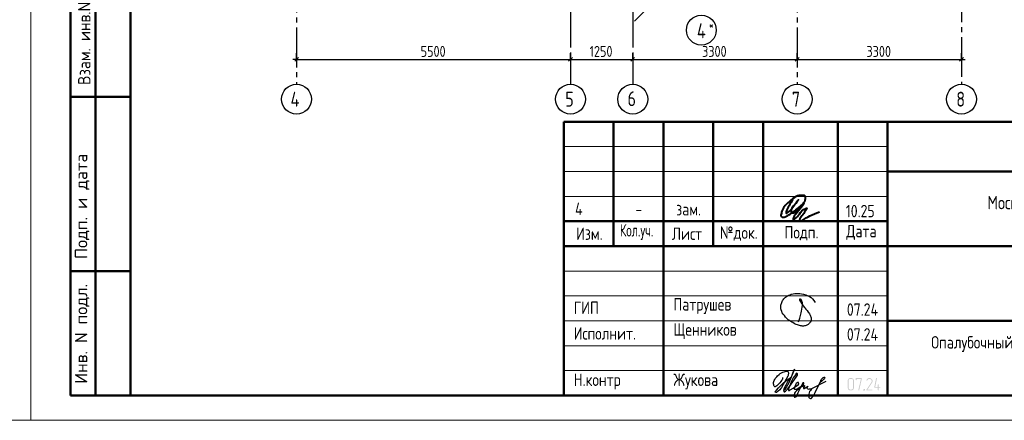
# Model space of a CAD drawing. Header units: millimetres. Extents: x 40580 to 1168286, y -220995 to 81020.
# Tile 336 of 419: x 909345 to 929112, y -128368 to -120318. Entities that reach past the tile are written whole.
import ezdxf

# ---------------------------------------------------------------- set-up
doc = ezdxf.new("R2010")
doc.units = ezdxf.units.MM
doc.linetypes.add('______5', pattern=[1100, 800, -100, 100, -100])
doc.linetypes.add('CENTER', pattern=[2, 1.25, -0.25, 0.25, -0.25])
for name, color, linetype, lineweight in [('Standard', 7, 'Continuous', 25), ('ОСИ', 7, 'CENTER', 15), ('Основная', 7, 'Continuous', 40)]:
    doc.layers.add(name, color=color, linetype=linetype, lineweight=lineweight)
doc.styles.add('GOST 2.304-81', font='txt')
doc.styles.add('ISOCPEUR', font='isocpeur.ttf')
doc.styles.get("Standard").update_dxf_attribs({"font": 'isocpeur.ttf'})

# ---------------------------------------------------------------- blocks, each defined once
blk = doc.blocks.new('яяя')
at = {"lineweight": 30}
for points in [[(345424, 110432), (345425, 110410), (345424, 110397), (345417, 110379), (345406, 110350), (345390, 110319), (345357, 110275), (345310, 110221), (345265, 110176), (345198, 110110), (345161, 110077), (345133, 110066), (345116, 110066), (345102, 110075), (345090, 110091), (345082, 110115), (345074, 110146), (345066, 110182), (345064, 110206), (345067, 110234), (345077, 110278), (345095, 110320), (345114, 110361), (345134, 110395), (345159, 110428), (345195, 110469), (345228, 110506), (345284, 110560), (345331, 110595), (345379, 110625), (345435, 110648), (345486, 110670), (345532, 110686), (345573, 110696), (345605, 110698), (345621, 110695), (345635, 110687), (345648, 110671), (345656, 110649), (345659, 110625), (345659, 110583), (345656, 110553), (345647, 110523), (345635, 110489), (345387, 110033), (345349, 109985), (345311, 109948), (345247, 109889), (345209, 109858), (345192, 109844), (345180, 109837), (345157, 109833), (345150, 109835), (345140, 109842), (345135, 109856), (345138, 109881), (345148, 109892), (345183, 109930), (345267, 110024), (345343, 110105), (345455, 110213), (345617, 110343), (345775, 110456), (345811, 110526), (345838, 110607), (345890, 110740), (345902, 110771), (345698, 110295), (345672, 110226), (345626, 110132), (345572, 110032), (345518, 109953), (345481, 109918), (345497, 110001), (345567, 110147), (345655, 110301), (345760, 110442)], [(345481, 109918), (345476, 109896), (345475, 109874), (345485, 109861), (345506, 109866), (345539, 109891), (345632, 109983), (345968, 110450), (346022, 110527), (346029, 110560), (346027, 110579), (346026, 110590), (346010, 110605), (345993, 110609), (345975, 110601), (345962, 110584), (345954, 110562), (345857, 110421), (345783, 110292), (345741, 110183), (345701, 110079), (345665, 109985), (345660, 109952), (345666, 109929), (345669, 109915), (345682, 109910), (345702, 109914), (345735, 109941), (345846, 110007), (346065, 110160), (346075, 110193), (346070, 110217), (346066, 110236), (346052, 110241), (346030, 110241), (346007, 110228), (345978, 110203), (345960, 110164), (345892, 110010), (345895, 109986), (345904, 109966), (345925, 109964), (345969, 109968), (346045, 110000), (346218, 110114), (346261, 110154), (346280, 110184), (346282, 110210), (346278, 110225), (346263, 110229), (346241, 110222), (346220, 110198), (346162, 110049), (345989, 109904), (345932, 109849), (345906, 109805), (345891, 109739), (345890, 109690), (345899, 109652), (345924, 109647), (345956, 109655), (345980, 109674), (346058, 109838), (346158, 110046), (346261, 110098), (346314, 110120), (346292, 110079), (346269, 110036), (346261, 110008), (346267, 109998), (346293, 109998), (346363, 110039), (346445, 110095), (346421, 110068), (346414, 110040), (346407, 110011), (346416, 109990), (346466, 109972), (346509, 109977), (346574, 109984), (347172, 110293)], [(346586, 109971), (346543, 109917), (346509, 109873), (346489, 109825), (346475, 109767), (346472, 109710), (346478, 109675), (346485, 109641), (346501, 109621), (346517, 109602), (346542, 109589), (346568, 109592), (346605, 109620), (346680, 109731), (346736, 109842), (346865, 110115), (346962, 110290), (346969, 110318), (346979, 110360), (347013, 110403), (347056, 110434), (347091, 110450), (347109, 110450), (347121, 110434), (347115, 110405), (347072, 110355), (347012, 110307), (346924, 110222)]]:
    blk.add_lwpolyline(points, dxfattribs=at)
blk = doc.blocks.new('Из_буфера32210')
at = {"color": 7, "lineweight": 25}
blk.add_lwpolyline([(357, 84), (386, 160), (399, 213), (405, 239), (412, 268), (420, 299), (427, 339), (434, 380), (437, 414), (438, 442), (436, 466), (430, 489), (425, 504), (417, 519), (409, 531), (405, 535), (403, 536), (400, 539), (394, 541), (387, 543), (383, 542), (379, 539), (377, 534), (377, 528), (379, 523), (438, 428), (470, 382), (484, 365), (504, 341), (528, 310), (551, 280), (562, 264), (575, 247), (582, 235), (589, 220), (599, 198), (606, 184), (610, 167), (611, 155), (612, 143), (611, 127), (609, 116), (603, 96), (596, 82), (588, 69), (579, 56), (563, 43), (551, 34), (539, 25), (524, 16), (511, 10), (494, 5), (481, 3), (456, 0), (432, 1), (415, 3), (396, 6), (375, 11), (355, 19), (336, 24), (310, 31), (293, 39), (269, 53), (243, 69), (223, 80), (202, 93), (180, 109), (152, 128), (126, 152), (98, 182), (77, 211), (52, 241), (32, 266), (20, 293), (8, 329), (3, 348), (1, 373), (0, 393), (1, 417), (6, 440), (13, 454), (20, 476), (26, 497), (38, 517), (47, 529), (60, 548), (75, 563), (95, 581), (115, 593), (135, 606), (161, 618), (187, 628), (213, 638), (251, 647), (282, 653), (319, 655), (353, 655), (384, 652), (418, 648), (460, 641), (503, 628), (544, 611), (579, 594), (611, 573), (639, 545), (666, 515), (679, 496), (694, 471)], dxfattribs=at)

msp = doc.modelspace()

# ---------------------------------------------------------------- hatches: boundary and pattern name
at = {"layer": 'Standard', "linetype": 'Continuous', "lineweight": 25, "transparency": 33554687}
h = msp.add_hatch(color=7, dxfattribs=at)
h.paths.add_polyline_path([(926093.5, -127713.9), (926093.5, -127716.6), (926093.3, -127719.3), (926093, -127721.9), (926092.5, -127724.4), (926092.1, -127727), (926091.3, -127729.4), (926090.6, -127731.9), (926089.6, -127734.2), (926088.6, -127736.6), (926087.4, -127738.8), (926086.2, -127741.1), (926084.7, -127743.2), (926083.3, -127745.4), (926081.6, -127747.5), (926079.8, -127749.5), (926077.9, -127751.5), (926075.9, -127753.4), (926073.9, -127755.2), (926071.8, -127756.9), (926069.7, -127758.4), (926067.5, -127759.8), (926065.2, -127761.1), (926063, -127762.3), (926060.6, -127763.3), (926058.3, -127764.2), (926055.8, -127765), (926053.3, -127765.7), (926050.8, -127766.2), (926048.2, -127766.7), (926045.5, -127767), (926042.9, -127767.2), (926040.1, -127767.2), (926022.3, -127767.2), (926019.8, -127767.2), (926017.2, -127767), (926014.7, -127766.7), (926012.3, -127766.2), (926009.9, -127765.7), (926007.5, -127765), (926005.1, -127764.3), (926002.8, -127763.3), (926000.5, -127762.3), (925998.3, -127761.1), (925996, -127759.9), (925993.8, -127758.5), (925991.7, -127757), (925989.6, -127755.3), (925987.4, -127753.6), (925985.4, -127751.7), (925983.4, -127749.7), (925981.6, -127747.7), (925979.8, -127745.6), (925978.3, -127743.5), (925976.7, -127741.3), (925975.5, -127739.1), (925974.2, -127736.8), (925973.2, -127734.4), (925972.1, -127732.1), (925971.4, -127729.6), (925970.6, -127727.2), (925970.1, -127724.6), (925969.6, -127722), (925969.3, -127719.4), (925969.1, -127716.7), (925969.1, -127713.9), (925969.1, -127571.8), (925969.1, -127569.1), (925969.3, -127566.6), (925969.6, -127564), (925970, -127561.5), (925970.5, -127559), (925971.2, -127556.6), (925972, -127554.1), (925972.9, -127551.8), (925973.9, -127549.5), (925975.1, -127547.2), (925976.3, -127545), (925977.8, -127542.8), (925979.2, -127540.7), (925980.9, -127538.6), (925982.6, -127536.5), (925984.5, -127534.5), (925986.5, -127532.5), (925988.5, -127530.7), (925990.5, -127529), (925992.7, -127527.5), (925994.8, -127526), (925997.1, -127524.7), (925999.3, -127523.5), (926001.7, -127522.5), (926004.1, -127521.5), (926006.5, -127520.7), (926009, -127520), (926011.6, -127519.5), (926014.2, -127519), (926016.8, -127518.7), (926019.5, -127518.5), (926022.3, -127518.5), (926040.1, -127518.5), (926042.8, -127518.5), (926045.4, -127518.7), (926048.1, -127519), (926050.6, -127519.5), (926053.2, -127520), (926055.6, -127520.7), (926058.1, -127521.4), (926060.4, -127522.4), (926062.8, -127523.4), (926065, -127524.6), (926067.3, -127525.8), (926069.4, -127527.2), (926071.6, -127528.7), (926073.7, -127530.4), (926075.7, -127532.1), (926077.7, -127534), (926079.7, -127536), (926081.4, -127538), (926083.1, -127540.1), (926084.6, -127542.2), (926086.1, -127544.4), (926087.3, -127546.6), (926088.6, -127548.9), (926089.6, -127551.3), (926090.6, -127553.6), (926091.3, -127556.1), (926092, -127558.5), (926092.5, -127561.1), (926093, -127563.7), (926093.3, -127566.3), (926093.5, -127569), (926093.5, -127571.8)], flags=16)
h.paths.add_polyline_path([(926075.8, -127713.9), (926075.8, -127571.7), (926075.8, -127568.1), (926075.2, -127564.7), (926074.5, -127561.3), (926073.2, -127558.2), (926071.9, -127555.1), (926069.9, -127552.2), (926067.9, -127549.3), (926065.3, -127546.7), (926062.7, -127544.1), (926059.8, -127542.1), (926056.9, -127540.1), (926053.8, -127538.8), (926050.6, -127537.5), (926047.2, -127536.9), (926043.8, -127536.2), (926040.1, -127536.2), (926022.3, -127536.2), (926018.6, -127536.2), (926015.2, -127536.9), (926011.8, -127537.5), (926008.7, -127538.8), (926005.5, -127540.1), (926002.6, -127542), (925999.8, -127544), (925997.2, -127546.6), (925994.6, -127549.2), (925992.6, -127552.1), (925990.7, -127554.9), (925989.4, -127558.1), (925988.1, -127561.2), (925987.4, -127564.7), (925986.8, -127568.1), (925986.8, -127571.7), (925986.8, -127713.9), (925986.8, -127717.6), (925987.4, -127720.9), (925988.1, -127724.3), (925989.5, -127727.4), (925990.8, -127730.5), (925992.8, -127733.4), (925994.8, -127736.3), (925997.5, -127738.9), (926000.2, -127741.6), (926003.1, -127743.6), (926006, -127745.5), (926009.1, -127746.9), (926012.2, -127748.2), (926015.5, -127748.8), (926018.8, -127749.5), (926022.3, -127749.5), (926040.1, -127749.5), (926043.7, -127749.5), (926047.1, -127748.9), (926050.4, -127748.2), (926053.6, -127747), (926056.7, -127745.7), (926059.6, -127743.8), (926062.5, -127741.9), (926065.1, -127739.4), (926067.8, -127736.8), (926069.8, -127734), (926071.8, -127731.1), (926073.2, -127728), (926074.5, -127724.8), (926075.2, -127721.3), (926075.8, -127717.8)])
for points in [[(926253.3, -127529.3), (926199.9, -127760.3), (926199.6, -127761.1), (926198.8, -127762.4), (926198, -127763.6), (926196.7, -127765.4), (926191.3, -127767.2), (926189.7, -127767.2), (926188.1, -127766.7), (926186.5, -127766.1), (926184.9, -127765.1), (926184.2, -127764.5), (926183.7, -127763.8), (926183.2, -127763.1), (926182.8, -127762.3), (926182.4, -127761.5), (926182.3, -127760.6), (926182.1, -127759.7), (926182.1, -127758.7), (926182.4, -127756.4), (926233.4, -127536.2), (926146.6, -127536.2), (926146.6, -127553.8), (926146.6, -127554.8), (926146.5, -127555.8), (926146.3, -127556.8), (926146, -127557.6), (926145.7, -127558.4), (926145.2, -127559.2), (926144.8, -127559.9), (926144.1, -127560.5), (926142.9, -127561.6), (926141.3, -127562.1), (926139.7, -127562.6), (926137.8, -127562.6), (926137.3, -127562.6), (926136.6, -127562.5), (926136, -127562.4), (926135.2, -127562.1), (926134.5, -127561.9), (926133.5, -127561.5), (926132.6, -127561.1), (926131.6, -127560.5), (926130.9, -127560), (926130.4, -127559.3), (926129.9, -127558.6), (926129.6, -127557.8), (926129.2, -127556.9), (926129.1, -127555.9), (926128.9, -127554.9), (926128.9, -127553.8), (926128.9, -127527.4), (926128.9, -127526.3), (926129, -127525.3), (926129.2, -127524.3), (926129.5, -127523.5), (926129.7, -127522.7), (926130.2, -127522), (926130.6, -127521.3), (926131.1, -127520.7), (926131.7, -127520.2), (926132.4, -127519.8), (926133.1, -127519.3), (926133.9, -127519.1), (926134.7, -127518.8), (926135.7, -127518.6), (926136.7, -127518.5), (926137.8, -127518.5), (926244.6, -127518.5), (926246.7, -127518.5), (926248.3, -127519.1), (926250, -127519.6), (926251.2, -127520.7), (926252.4, -127521.8), (926253.1, -127523.3), (926253.7, -127524.8), (926253.7, -127526.6)], [(926457.2, -127767.2), (926351, -127767.2), (926349.4, -127767.2), (926347.8, -127766.5), (926346.3, -127765.8), (926344.8, -127764.4), (926343.5, -127762.8), (926342.9, -127761.2), (926342.3, -127759.5), (926342.3, -127757.6), (926342.3, -127756.4), (926342.6, -127755.3), (926342.9, -127754.2), (926343.5, -127753.4), (926441.2, -127605.8), (926444.9, -127598.9), (926447.6, -127592.7), (926448.6, -127589.5), (926449.2, -127586.2), (926449.7, -127582.9), (926449.7, -127579.5), (926449.7, -127577.3), (926449.5, -127575.1), (926449.2, -127573), (926448.8, -127570.9), (926448.3, -127568.9), (926447.6, -127566.9), (926447, -127564.9), (926446.1, -127563), (926445.1, -127561.1), (926444, -127559.3), (926442.9, -127557.5), (926441.5, -127555.7), (926440.1, -127554), (926438.5, -127552.4), (926436.9, -127550.7), (926435.1, -127549.2), (926433.5, -127547.8), (926431.8, -127546.5), (926430, -127545.2), (926428.1, -127544.1), (926426.2, -127542.9), (926424.2, -127541.9), (926422.2, -127540.9), (926420, -127540), (926417.8, -127539.2), (926415.6, -127538.5), (926413.4, -127537.9), (926411.2, -127537.4), (926409, -127537), (926406.8, -127536.8), (926404.6, -127536.6), (926402.4, -127536.6), (926399.3, -127536.6), (926396.3, -127537), (926393.3, -127537.4), (926390.4, -127538.3), (926387.6, -127539.1), (926384.8, -127540.4), (926382.1, -127541.7), (926379.4, -127543.4), (926376.8, -127545.1), (926374.4, -127547.4), (926372.1, -127549.7), (926369.9, -127552.6), (926367.8, -127555.5), (926365.9, -127559), (926364, -127562.5), (926362.4, -127566.7), (926361.8, -127568.1), (926361.1, -127569.1), (926360.3, -127570.2), (926359.3, -127570.9), (926358.4, -127571.4), (926357.1, -127571.8), (926355.9, -127572.2), (926354.4, -127572.5), (926352.5, -127572.5), (926350.9, -127571.9), (926349.2, -127571.3), (926347.9, -127570.1), (926347.2, -127569.5), (926346.7, -127568.8), (926346.1, -127568.1), (926345.8, -127567.3), (926345.5, -127566.6), (926345.3, -127565.7), (926345.1, -127564.8), (926345.1, -127563.8), (926345.6, -127560.6), (926346.6, -127557.9), (926347.6, -127555.4), (926348.7, -127552.9), (926349.9, -127550.5), (926351.1, -127548.1), (926352.4, -127546), (926353.7, -127543.8), (926355.2, -127541.7), (926356.7, -127539.7), (926358.2, -127537.9), (926359.8, -127536), (926361.5, -127534.3), (926363.3, -127532.6), (926365.1, -127531.1), (926367, -127529.6), (926368.9, -127528.2), (926372.4, -127525.8), (926376.2, -127524), (926380, -127522.2), (926384.1, -127520.9), (926388.2, -127519.7), (926392.5, -127519.1), (926396.9, -127518.5), (926401.5, -127518.5), (926404.6, -127518.5), (926407.7, -127518.8), (926410.8, -127519.1), (926413.8, -127519.6), (926416.9, -127520.1), (926419.8, -127521), (926422.7, -127521.8), (926425.6, -127522.8), (926428.4, -127523.9), (926431.2, -127525.3), (926433.9, -127526.7), (926436.6, -127528.3), (926439.3, -127529.9), (926441.9, -127531.8), (926444.5, -127533.7), (926447, -127535.9), (926449.6, -127538.2), (926451.9, -127540.6), (926454.2, -127543), (926456.2, -127545.5), (926458.1, -127548), (926459.8, -127550.6), (926461.4, -127553.2), (926462.7, -127556), (926464, -127558.7), (926465, -127561.5), (926466, -127564.4), (926466.6, -127567.3), (926467.3, -127570.3), (926467.6, -127573.3), (926468, -127576.4), (926468, -127579.6), (926468, -127584), (926467.3, -127588.3), (926466.6, -127592.6), (926465.3, -127596.8), (926464.6, -127598.9), (926463.7, -127601.1), (926462.8, -127603.4), (926461.6, -127605.7), (926460.5, -127608.1), (926459.1, -127610.6), (926457.7, -127613.1), (926456, -127615.8), (926367.7, -127749.5), (926457.2, -127749.5), (926458.9, -127749.5), (926460.4, -127750.2), (926462, -127750.9), (926463.3, -127752.2), (926464.7, -127753.6), (926465.4, -127755.1), (926466.1, -127756.7), (926466.1, -127758.4), (926466.1, -127759.9), (926465.5, -127761.4), (926464.9, -127763), (926463.8, -127764.4), (926463.2, -127765.1), (926462.5, -127765.6), (926461.8, -127766.1), (926461, -127766.5), (926460.2, -127766.8), (926459.2, -127767), (926458.3, -127767.2)], [(926590.7, -127696.2), (926617.6, -127696.2), (926619.3, -127696.2), (926620.8, -127696.9), (926622.3, -127697.6), (926623.7, -127699), (926625.1, -127700.3), (926625.8, -127701.9), (926626.5, -127703.4), (926626.5, -127705.1), (926626.5, -127706.7), (926625.9, -127708.2), (926625.3, -127709.7), (926624.1, -127711.1), (926623.6, -127711.8), (926622.9, -127712.3), (926622.2, -127712.9), (926621.3, -127713.2), (926620.5, -127713.6), (926619.6, -127713.7), (926618.6, -127713.9), (926617.6, -127713.9), (926590.7, -127713.9), (926590.7, -127758.4), (926590.7, -127759.4), (926590.6, -127760.4), (926590.4, -127761.3), (926590.1, -127762.2), (926589.8, -127763), (926589.3, -127763.8), (926588.9, -127764.5), (926588.2, -127765.1), (926587, -127766.2), (926585.4, -127766.7), (926583.8, -127767.2), (926581.9, -127767.2), (926581.4, -127767.2), (926580.8, -127767.1), (926580.1, -127767), (926579.4, -127766.7), (926578.6, -127766.4), (926577.7, -127766), (926576.7, -127765.6), (926575.7, -127765.1), (926575, -127764.6), (926574.5, -127763.9), (926574, -127763.2), (926573.7, -127762.4), (926573.4, -127761.5), (926573.2, -127760.5), (926573, -127759.5), (926573, -127758.4), (926573, -127713.9), (926510.8, -127713.9), (926508.9, -127713.9), (926507.3, -127713.3), (926505.7, -127712.7), (926504.4, -127711.4), (926503.2, -127710.2), (926502.6, -127708.7), (926501.9, -127707.2), (926501.9, -127705.4), (926502.1, -127703.3), (926537.6, -127525.6), (926537.9, -127523.8), (926538.7, -127522.5), (926539.4, -127521.2), (926540.7, -127520.3), (926546.2, -127518.5), (926547.9, -127518.5), (926549.5, -127519.1), (926551.1, -127519.7), (926552.5, -127520.9), (926553.2, -127521.5), (926553.7, -127522.2), (926554.2, -127522.9), (926554.5, -127523.7), (926554.9, -127524.5), (926555.1, -127525.3), (926555.2, -127526.2), (926555.2, -127527.2), (926555, -127529.2), (926521.6, -127696.2), (926573, -127696.2), (926573, -127651.6), (926573, -127650.1), (926573.7, -127648.6), (926574.4, -127647.2), (926575.8, -127645.7), (926576.4, -127645), (926577.2, -127644.4), (926577.9, -127643.9), (926578.7, -127643.5), (926579.4, -127643.1), (926580.2, -127642.9), (926581, -127642.8), (926581.9, -127642.8), (926583.5, -127642.8), (926585, -127643.3), (926586.5, -127643.9), (926587.9, -127645.1), (926588.6, -127645.6), (926589.1, -127646.3), (926589.7, -127647), (926590, -127647.9), (926590.4, -127648.7), (926590.5, -127649.6), (926590.7, -127650.6), (926590.7, -127651.6)], [(926297.6, -127749.5), (926299.3, -127749.5), (926300.8, -127750.2), (926302.3, -127750.9), (926303.7, -127752.2), (926305.1, -127753.6), (926305.8, -127755.1), (926306.4, -127756.7), (926306.4, -127758.4), (926306.4, -127759.9), (926305.9, -127761.4), (926305.3, -127763), (926304.1, -127764.4), (926303.6, -127765.1), (926302.9, -127765.6), (926302.2, -127766.1), (926301.3, -127766.5), (926300.5, -127766.8), (926299.6, -127767), (926298.7, -127767.2), (926297.6, -127767.2), (926295.6, -127767.2), (926293.9, -127766.6), (926292.3, -127766), (926291, -127764.7), (926289.9, -127763.3), (926289.3, -127761.7), (926288.8, -127760.1), (926288.8, -127758.4), (926288.8, -127757.3), (926289.3, -127755.9), (926289.8, -127754.5), (926290.9, -127752.9), (926291.4, -127752), (926292.1, -127751.4), (926292.8, -127750.8), (926293.6, -127750.3), (926294.5, -127749.9), (926295.4, -127749.7), (926296.4, -127749.5)]]:
    msp.add_hatch(color=7, dxfattribs=at).paths.add_polyline_path(points, flags=16)

# ---------------------------------------------------------------- linework, layer by layer
at = {"layer": 'Standard', "color": 7, "linetype": 'Continuous', "lineweight": 50, "transparency": 33554687}
for p, q in [((910368.3, -127868.4), (910368.3, -119368.4)), ((910368.3, -127868.4), (910368.3, -119368.4)), ((910868.3, -127868.4), (910868.3, -119368.4)), ((910368.3, -121868.4), (911568.3, -121868.4)), ((920268.3, -127868.5), (920268.3, -122368.5)), ((920268.3, -122368.5), (938768.3, -122368.5)), ((921268.3, -124868.5), (921268.3, -122368.5)), ((922268.3, -127868.5), (922268.3, -122368.5)), ((923268.3, -124868.5), (923268.3, -122368.5)), ((924268.3, -127868.5), (924268.3, -122368.5)), ((925768.3, -127868.5), (925768.3, -122368.5)), ((926768.3, -127868.5), (926768.3, -122368.5)), ((926768.3, -123368.5), (938768.3, -123368.5)), ((920268.3, -124368.5), (926768.3, -124368.5)), ((920268.3, -124368.5), (926768.3, -124368.5)), ((920268.3, -124868.5), (926768.3, -124868.5)), ((920268.3, -124868.5), (926768.3, -124868.5)), ((926768.3, -124868.5), (938768.3, -124868.5)), ((910368.3, -125368.4), (911568.3, -125368.4)), ((926768.3, -126368.5), (938768.3, -126368.5)), ((911568.3, -127868.4), (910368.3, -127868.4))]:
    msp.add_line(p, q, dxfattribs=at)
at = {"layer": 'Standard', "color": 7, "linetype": 'Continuous', "lineweight": -3, "transparency": 33554687}
for p, q in [((921931.9, -120105.3), (921688.6, -120348.6)), ((914903.2, -121115.6), (914828.2, -121115.6)), ((914903.2, -121115.6), (920403.2, -121115.6)), ((920403.2, -121115.6), (921653.2, -121115.6)), ((921653.2, -121115.6), (924953.2, -121115.6)), ((924953.2, -121115.6), (928253.2, -121115.6)), ((928253.2, -121115.6), (928328.2, -121115.6))]:
    msp.add_line(p, q, dxfattribs=at)
at = {"layer": 'Standard', "color": 7, "linetype": 'Continuous', "lineweight": 25, "transparency": 33554687}
for p, q in [((914865.7, -121153.1), (914940.7, -121078.1)), ((920365.7, -121153.1), (920440.7, -121078.1)), ((921615.7, -121153.1), (921690.7, -121078.1)), ((924915.7, -121153.1), (924990.7, -121078.1)), ((928215.7, -121153.1), (928290.7, -121078.1)), ((920268.3, -127868.5), (938768.3, -127868.5)), ((920268.3, -127868.5), (938768.3, -127868.5)), ((920268.3, -127868.5), (938768.3, -127868.5))]:
    msp.add_line(p, q, dxfattribs=at)
at = {"layer": 'Standard', "color": 251, "linetype": 'Continuous', "lineweight": -3, "true_color": 0x656565, "transparency": 33554687}
for p, q in [((914903.2, -121115.6), (914903.2, -120990.6)), ((914903.2, -121115.6), (914903.2, -121240.6)), ((914903.2, -121115.6), (914903.2, -121115.6)), ((920403.2, -121115.6), (920403.2, -120990.6)), ((920403.2, -121115.6), (920403.2, -121240.6)), ((920403.2, -121115.6), (920403.2, -121115.6)), ((921653.2, -121115.6), (921653.2, -120990.6)), ((921653.2, -121115.6), (921653.2, -121240.6)), ((921653.2, -121115.6), (921653.2, -121115.6)), ((924953.2, -121115.6), (924953.2, -120990.6)), ((924953.2, -121115.6), (924953.2, -121240.6)), ((924953.2, -121115.6), (924953.2, -121115.6)), ((928253.2, -121115.6), (928253.2, -120990.6)), ((928253.2, -121115.6), (928253.2, -121240.6)), ((928253.2, -121115.6), (928253.2, -121115.6))]:
    msp.add_line(p, q, dxfattribs=at)
at = {"layer": 'Standard', "color": 7, "linetype": 'Continuous', "lineweight": 13, "transparency": 33554687}
for p, q in [((920268.3, -122868.5), (926768.3, -122868.5)), ((920268.3, -123368.5), (926768.3, -123368.5)), ((920268.3, -123868.5), (926768.3, -123868.5)), ((920268.3, -125368.5), (926768.3, -125368.5)), ((920268.3, -125868.5), (926768.3, -125868.5)), ((920268.3, -125868.5), (926768.3, -125868.5)), ((920268.3, -126368.5), (926768.3, -126368.5)), ((920268.3, -126368.5), (926768.3, -126368.5)), ((920268.3, -126868.5), (926768.3, -126868.5)), ((920268.3, -127368.5), (926768.3, -127368.5))]:
    msp.add_line(p, q, dxfattribs=at)
for points in [[(909568.3, -128368.4), (939268.3, -128368.4), (939268.3, -86368.4), (909568.3, -86368.4), (909568.3, -128368.4)], [(867568.3, -128368.4), (909568.3, -128368.4), (909568.3, -98668.4), (867568.3, -98668.4), (867568.3, -128368.4)]]:
    msp.add_lwpolyline(points, close=True, dxfattribs=at)
at = {"layer": 'Standard', "color": 7, "linetype": 'Continuous', "lineweight": 50, "transparency": 33554687}
msp.add_lwpolyline([(911568.3, -86868.4), (938768.3, -86868.4), (938768.3, -127868.4), (911568.3, -127868.4), (911568.3, -86868.4)], close=True, dxfattribs=at)
at = {"layer": 'ОСИ', "color": 8, "linetype": '______5', "lineweight": -3, "transparency": 33554687}
for p, q in [((920403.2, -88175.6), (920403.2, -121615.6)), ((921653.2, -88175.6), (921653.2, -121615.6)), ((914903.2, -88575.6), (914903.2, -121615.6)), ((928253.2, -112967), (928253.2, -121615.6)), ((924953.2, -114975.6), (924953.2, -121615.6))]:
    msp.add_line(p, q, dxfattribs=at)
at = {"layer": 'ОСИ', "color": 7, "linetype": 'Continuous', "lineweight": -3, "transparency": 33554687}
for centre in [(923029.8, -120527.3), (914903.2, -121915.6), (920403.2, -121915.6), (921653.2, -121915.6), (924953.2, -121915.6), (928253.2, -121915.6)]:
    msp.add_circle(centre, 300, dxfattribs=at)
at = {"layer": 'Основная', "color": 7, "ltscale": 100}
msp.add_spline([(924861.1, -123931), (924791.7, -124057.3), (924734.7, -124179.2), (924734.7, -124207.2), (924769.4, -124189.3), (924866.7, -124084.2), (924978.5, -123936.5), (924898, -124040.6), (924835.3, -124135.6), (924843.2, -124197.1), (924902.4, -124191.5), (924980.7, -124125.6), (925072.4, -124017.1), (925123.9, -123913.1), (925117.2, -123865), (925032.9, -123848.7), (924958.4, -123859.4), (924828.6, -123944.4), (924711.2, -124054), (924654.2, -124151.3), (924632.9, -124224), (924634, -124270.9), (924674.3, -124288.8), (924742.5, -124265.4), (924930.4, -124140.1), (925084.7, -124012.6), (924929, -124223.5), (924873.5, -124320.8), (924873.4, -124339.2), (924906.9, -124322.4), (925000.9, -124225.1), (925126.1, -124109.9), (925145.1, -124105.4), (925127.2, -124147.9), (925050.2, -124259.8), (925003.1, -124347), (925009.8, -124366), (925045.6, -124357.1), (925208.9, -124257.5), (925403.5, -124179.2)], degree=3, dxfattribs=at)

# ---------------------------------------------------------------- block references
at = {"color": 1, "ltscale": 100}
msp.add_blockref('Из_буфера32210', (924623.4, -126474.7), dxfattribs=at)
at = {"color": 2, "lineweight": 60, "xscale": 0.5, "yscale": 0.5, "zscale": 0.5}
msp.add_blockref('яяя', (751947.6, -182727), dxfattribs=at)

# ---------------------------------------------------------------- texts
at = {"layer": 'Standard', "color": 7, "linetype": 'Continuous', "lineweight": 50, "transparency": 33554687, "char_height": 250, "attachment_point": 7, "rotation": 90, "style": 'ISOCPEUR'}
for s, insert, width in [('\\A1;{\\fISOCPEUR|i0|b0;\\H250.000000;\\W1.000000;\\C7;Взам. инв.N}\\P', (910766.2, -121632.6), 1909.099), ('\\A1;{\\fISOCPEUR|i0|b0;\\H250.000000;\\W1.000000;\\C7;Подп. и дата}\\P', (910742.6, -125126.3), 2197.059), ('\\A1;{\\fISOCPEUR|i0|b0;\\H250.000000;\\W1.000000;\\C7;Инв. N подл.}\\P', (910742.6, -127634.4), 2021.795)]:
    msp.add_mtext(s, dxfattribs=dict(at, insert=insert, width=width))
at = {"layer": 'Standard', "color": 7, "linetype": 'Continuous', "lineweight": 25, "transparency": 33554687, "style": 'GOST 2.304-81'}
for s, insert, char_height, width, attachment_point in [('5500', (917395.2, -121065.6), 220, 641.476, 7), ('1250', (920785.8, -121065.6), 220, 610.171, 7), ('3300', (923045.2, -121065.6), 220, 641.476, 7), ('3300', (926345.2, -121065.6), 220, 641.476, 7), ('Московская\\~область,\\~городской\\~округ\\~Звенигород,\\~район\\~', (899072.3, -124201.4), 270, 8136.208, 7), ('Московская\\~область,\\~городской\\~округ\\~Звенигород,\\~район\\~', (928772.3, -124201.5), 270, 8136.208, 7), ('4', (920570.4, -123993.7), 250, 283.333, 2), ('зам.', (922774.8, -124002.6), 250, 283.333, 2), ('10.25', (925928.8, -124288.5), 250, 693.365, 7), ('-', (921774.8, -124002.6), 250, 283.333, 2), ('Изм.', (920516.2, -124743.7), 250, 631.146, 7), ('\\W0.83;Кол.уч.', (921395.3, -124743.7), 250, 799.955, 7), ('Лист', (922439.1, -124743.7), 250, 782.227, 7), ('№док.', (923403.7, -124761.1), 250, 853.387, 7), ('Подп.', (924699.6, -124754.2), 250, 764.539, 7), ('Дата', (925941.3, -124743.7), 250, 782.227, 7), ('ГИП', (920468.3, -126231), 250, 586.81, 7), ('Патрушев', (922468.3, -126231), 250, 1386.365, 7), ('07.24', (925951.4, -126267.2), 250, 817.627, 7), ('Исполнит.', (920468.3, -126746.7), 250, 1386.365, 7), ('Щенников', (922468.3, -126737.1), 250, 1333.081, 7), ('07.24', (925951.4, -126767.2), 250, 817.627, 7), ('Н.контр', (920468.3, -127746.7), 250, 1102.087, 7), ('Жукова', (922468.3, -127746.7), 250, 1031.11, 7)]:
    msp.add_mtext(s, dxfattribs=dict(at, insert=insert, char_height=char_height, width=width, attachment_point=attachment_point))
at = {"layer": 'Standard', "color": 7, "linetype": 'Continuous', "lineweight": 25, "transparency": 33554687, "insert": (930268.3, -126676), "char_height": 250, "width": 6216.875, "attachment_point": 2, "line_spacing_factor": 0.903614}
msp.add_mtext('{\\fGOST 2.304-81|b0|i0|c0|p0;Опалубочный план плит на отм. +42.800}\\P{\\fGOST 2.304-81|b0|i0|c0|p0;(секции 3, 4)}', dxfattribs=at)
at = {"layer": 'ОСИ', "color": 7, "linetype": 'Continuous', "lineweight": 25, "transparency": 33554687, "attachment_point": 7, "style": 'ISOCPEUR'}
for s, insert, char_height, width in [('\\W0.80;*', (923180.4, -120515.7), 180, 215.891), ('\\W0.80;4', (922940.4, -120690.7), 300, 359.83), ('\\W0.78;6', (921548.2, -122055.6), 300, 326.843), ('\\W0.78;8', (928148.2, -122065.6), 300, 326.843), ('\\W0.80;4', (914783.2, -122065.6), 300, 359.83), ('\\W0.78;5', (920298.2, -122065.6), 300, 326.834), ('\\W0.78;7', (924848.2, -122065.6), 300, 326.843)]:
    msp.add_mtext(s, dxfattribs=dict(at, insert=insert, char_height=char_height, width=width))

doc.saveas('drawing.dxf')
